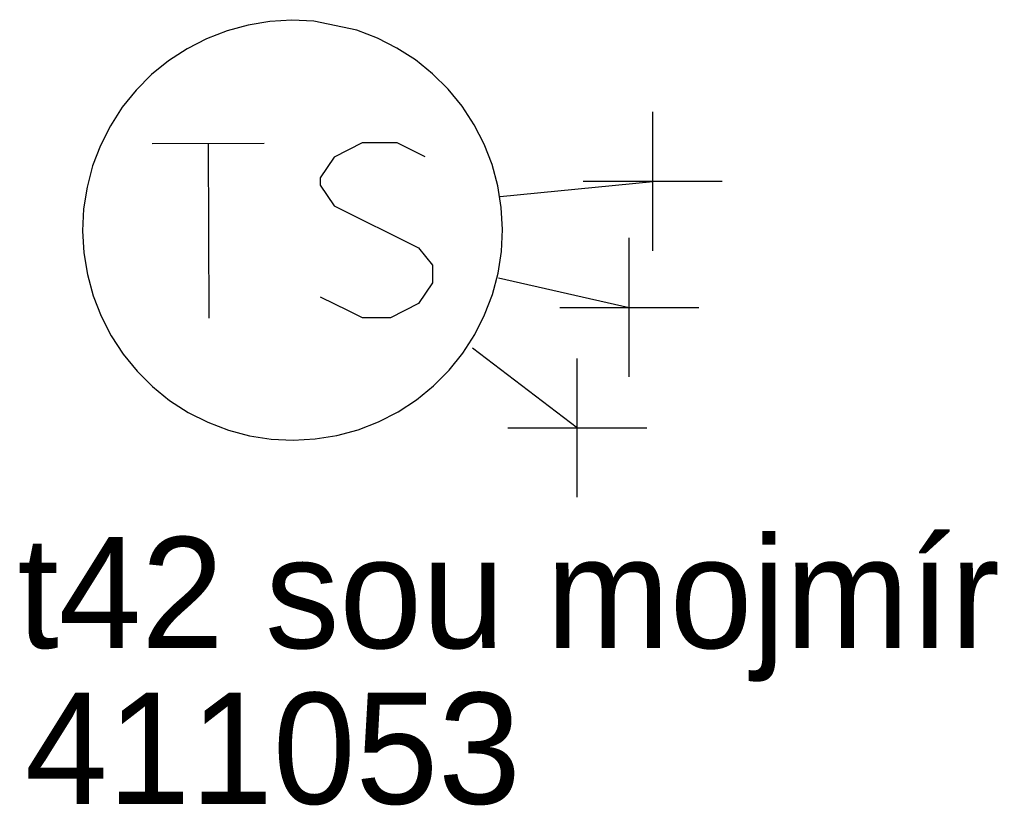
# Model space of a CAD drawing. Extents: x -540466 to -537383, y -1184038 to -1179972.
# Drawn here: x -538391.28 to -538382.48, y -1180850.5 to -1180843.43 of the extents above; entities that cross this region are included whole.
import ezdxf

# ---------------------------------------------------------------- set-up
doc = ezdxf.new("R2010")
doc.units = 0
for name, color, linetype in [('Vrstva 1', 7, 'Continuous'), ('Vrstva 25', 7, 'Continuous'), ('Vrstva 26', 7, 'Continuous'), ('Vrstva 27', 7, 'Continuous'), ('Vrstva 34', 7, 'Continuous'), ('Vrstva 52', 7, 'Continuous'), ('Vrstva 6', 7, 'Continuous')]:
    doc.layers.add(name, color=color, linetype=linetype)

# ---------------------------------------------------------------- blocks, each defined once
blk = doc.blocks.new('NN800')
at = {"layer": 'Vrstva 1'}
for points in [[(-0.4419, 0.4421), (0.442, -0.4418)], [(-0.4419, -0.4418), (0.442, 0.4421)]]:
    blk.add_lwpolyline(points, dxfattribs=at)
blk = doc.blocks.new('NN610')
at = {"layer": 'Vrstva 6'}
for points in [[(1.8826, -0.001), (1.8718, 0.1963), (1.8406, 0.3916), (1.7898, 0.583), (1.7185, 0.7675), (1.6287, 0.9433), (1.5212, 1.1093), (1.3972, 1.2627), (1.2566, 1.4033), (1.1033, 1.5273), (0.9372, 1.6347), (0.7615, 1.7246), (0.5769, 1.7959), (0.1902, 1.8779), (0.1902, 1.8779), (-0.0071, 1.8886), (-0.2053, 1.8779), (-0.4006, 1.8466), (-0.5911, 1.7959), (-0.7766, 1.7246), (-0.9524, 1.6347), (-1.1184, 1.5273), (-1.2717, 1.4033), (-1.4124, 1.2627), (-1.5364, 1.1093), (-1.6438, 0.9433), (-1.7337, 0.7675), (-1.8049, 0.583), (-1.8557, 0.3916), (-1.887, 0.1963), (-1.8977, -0.001), (-1.887, -0.1993), (-1.8557, -0.3946), (-1.8049, -0.585), (-1.7337, -0.7696), (-1.6438, -0.9463), (-1.5364, -1.1123), (-1.4114, -1.2657), (-1.2717, -1.4053), (-1.1184, -1.5303), (-0.9524, -1.6377), (-0.7756, -1.7276), (-0.5911, -1.7989), (-0.4006, -1.8496), (-0.2053, -1.8809), (-0.0071, -1.8916), (0.1902, -1.8809), (0.3855, -1.8496), (0.5769, -1.7989), (0.7615, -1.7276), (0.9372, -1.6377), (1.1033, -1.5303), (1.2566, -1.4053), (1.3972, -1.2657), (1.5212, -1.1123), (1.6287, -0.9463), (1.7185, -0.7696), (1.7898, -0.585), (1.8406, -0.3946), (1.8718, -0.1993), (1.8826, -0.001)], [(-1.2688, 0.7822), (-0.261, 0.7822)], [(-0.7649, 0.7822), (-0.7649, -0.792)], [(1.1882, 0.6562), (0.9363, 0.7822), (0.6208, 0.7822), (0.3689, 0.6562), (0.2429, 0.4677), (0.2429, 0.4043), (0.3689, 0.2158), (1.1247, -0.1621), (1.2507, -0.3203), (1.2507, -0.4776), (1.1247, -0.666), (0.8728, -0.792), (0.6208, -0.792), (0.4949, -0.7295), (0.2429, -0.6035)]]:
    blk.add_lwpolyline(points, dxfattribs=at)

msp = doc.modelspace()

# ---------------------------------------------------------------- linework, layer by layer
at = {"layer": 'Vrstva 52'}
for points in [[(-538386.9563, -1180845.0197), (-538385.5834, -1180844.8827)], [(-538386.9711, -1180845.7523), (-538385.7952, -1180846.0175)], [(-538387.2055, -1180846.3827), (-538386.2623, -1180847.1017)]]:
    msp.add_lwpolyline(points, dxfattribs=at)

# ---------------------------------------------------------------- block references
at = {"layer": 'Vrstva 25', "rotation": 0.17813052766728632}
msp.add_blockref('NN610', (-538388.8178, -1180845.3211), dxfattribs=at)
at = {"layer": 'Vrstva 34'}
for p, rotation in [((-538385.5834, -1180844.8827), 45.00000009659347), ((-538385.7952, -1180846.0176), 45), ((-538386.2623, -1180847.1018), 45)]:
    msp.add_blockref('NN800', p, dxfattribs=dict(at, rotation=rotation))

# ---------------------------------------------------------------- texts
at = {"layer": 'Vrstva 26'}
msp.add_text('411053', height=1, dxfattribs=at).set_placement((-538391.2333, -1180850.4856))
at = {"layer": 'Vrstva 27'}
msp.add_text('t42 sou mojmír', height=1, dxfattribs=at).set_placement((-538391.3026, -1180849.0841))

doc.saveas('drawing.dxf')
